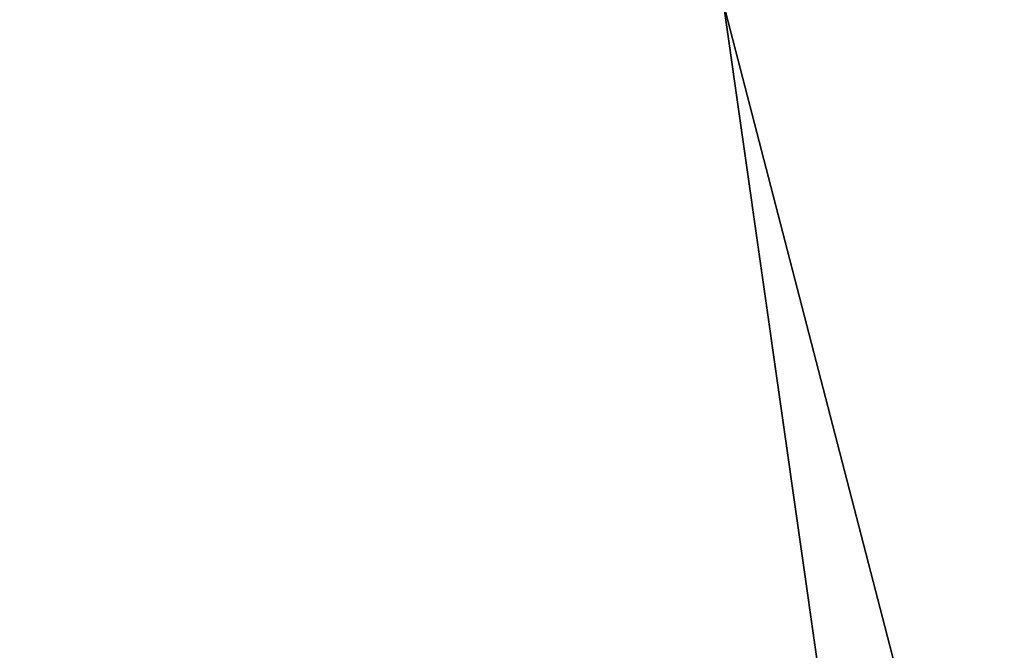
# Model space of a CAD drawing. Extents: x 0 to 80, y 0 to 80.
# Tile 383 of 656: x 9.1507 to 9.2791, y 35.2157 to 35.2979. Entities that reach past the tile are written whole.
import ezdxf

# ---------------------------------------------------------------- set-up
doc = ezdxf.new("R2010")
doc.units = 0
doc.header["$LTSCALE"] = 25.4
doc.layers.get('0').update_dxf_attribs({"color": 13, "linetype": 'CONTINUOUS'})

# ---------------------------------------------------------------- blocks, each defined once
blk = doc.blocks.new('ORBIT-I-KINKIET-20-7806-78')
at = {"color": 7}
for q in [(26.49565, 29.64608, 301.61697), (26.49565, 29.64608, 301.61697), (27.19446, 29.64608, 300.71265), (27.19446, 29.64608, 300.71265)]:
    blk.add_line((25.63911, 35.64608, 302.80933), q, dxfattribs=at)
mesh = blk.add_polyface(dxfattribs=at)
corners = [(26.06998, 35.64608, 345.80283), (24.97505, 29.64608, 344.19293), (26.06998, 29.64608, 345.80283)]
mesh.append_faces([[corners[k] for k in face] for face in [(0, 1, 2)]], dxfattribs={"color": 7})
mesh = blk.add_polyface(dxfattribs=at)
corners = [(25.20296, 35.64608, 344.54324), (24.97505, 29.64608, 344.19293), (26.06998, 35.64608, 345.80283)]
mesh.append_faces([[corners[k] for k in face] for face in [(0, 1, 2)]], dxfattribs={"color": 7})
mesh = blk.add_polyface(dxfattribs=at)
corners = [(25.0209, 35.64608, 303.7359), (26.49565, 29.64608, 301.61697), (25.0209, 29.64608, 303.7359)]
mesh.append_faces([[corners[k] for k in face] for face in [(0, 1, 2)]], dxfattribs={"color": 7})
mesh = blk.add_polyface(dxfattribs=at)
corners = [(25.63911, 35.64608, 302.80933), (26.49565, 29.64608, 301.61697), (25.0209, 35.64608, 303.7359)]
mesh.append_faces([[corners[k] for k in face] for face in [(0, 1, 2)]], dxfattribs={"color": 7})
mesh = blk.add_polyface(dxfattribs=at)
corners = [(25.63911, 35.64608, 302.80933), (27.19446, 29.64608, 300.71265), (26.49565, 29.64608, 301.61697)]
mesh.append_faces([[corners[k] for k in face] for face in [(0, 1, 2)]], dxfattribs={"color": 7})
mesh = blk.add_polyface(dxfattribs=at)
corners = [(25.67844, 35.64608, 302.75235), (27.19446, 29.64608, 300.71265), (25.63911, 35.64608, 302.80933)]
mesh.append_faces([[corners[k] for k in face] for face in [(0, 1, 2)]], dxfattribs={"color": 7})

msp = doc.modelspace()

# ---------------------------------------------------------------- block references
at = {"color": 0}
msp.add_blockref('ORBIT-I-KINKIET-20-7806-78', (-16.39661, -0.34608, -57.5), dxfattribs=at)

doc.saveas('drawing.dxf')
